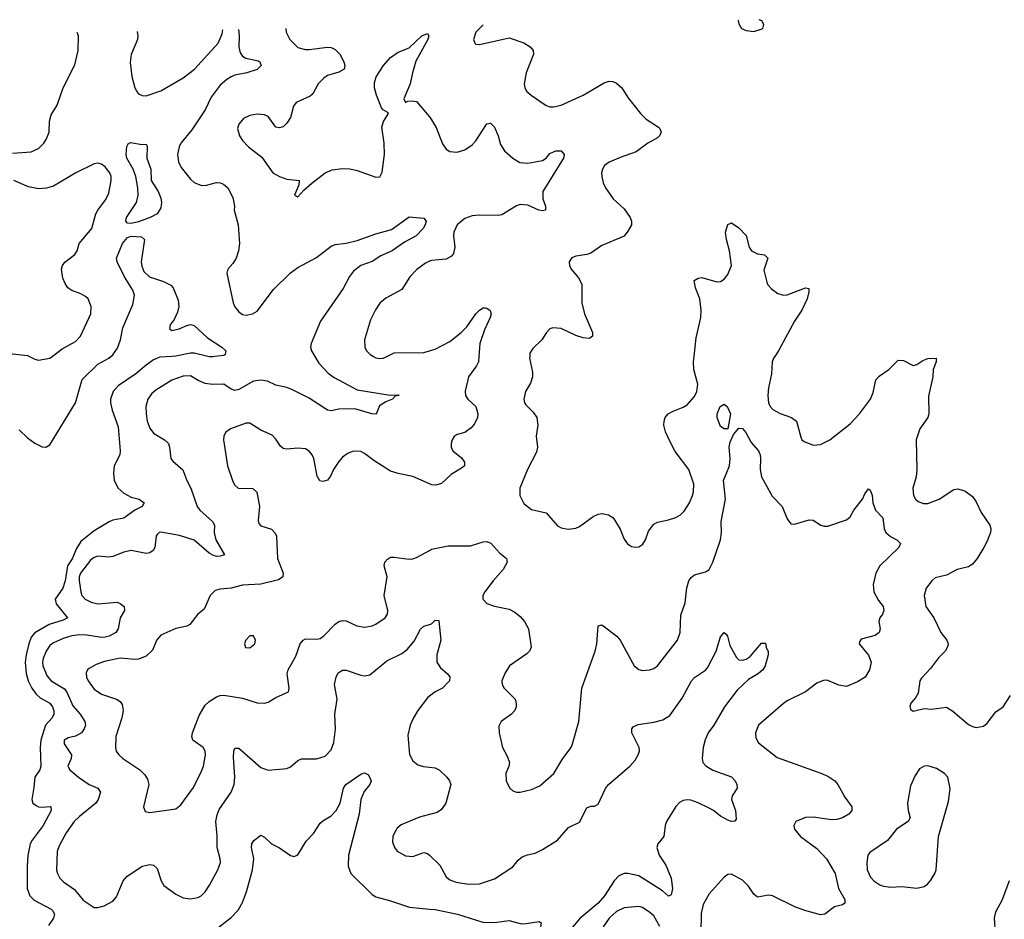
# Model space of a CAD drawing. Header units: inches. Extents: x 1649636 to 1815363, y 506543 to 641975.
# Tile 647 of 656: x 1747788 to 1753103, y 636963 to 641817. Entities that reach past the tile are written whole.
import ezdxf

# ---------------------------------------------------------------- set-up
doc = ezdxf.new("R2010")
doc.units = ezdxf.units.IN
doc.header["$MEASUREMENT"] = 0
for name, color, linetype in [('B7643', 7, 'Continuous'), ('B7644', 7, 'Continuous'), ('B7653', 7, 'Continuous'), ('B7654', 7, 'Continuous')]:
    doc.layers.add(name, color=color, linetype=linetype)

msp = doc.modelspace()

# ---------------------------------------------------------------- linework, layer by layer
at = {"layer": 'B7643', "color": 5}
for points, elevation in [([(1747784.5, 639604.5), (1747830, 639560.5), (1747870, 639532.7), (1747910, 639513), (1747930, 639510.6), (1747950, 639522.8), (1748089.9, 639750.1), (1748124.6, 639875.4), (1748210, 639957.6), (1748269.2, 639990.8), (1748280.4, 640000)], 620), ([(1748611.1, 640000), (1748544.4, 639995.6), (1748510, 639981), (1748470, 639953.7), (1748414.7, 639905.3), (1748319.1, 639840.9), (1748291.8, 639810), (1748278, 639770), (1748278.4, 639750), (1748287.1, 639710), (1748319.3, 639619.3), (1748331.1, 639490), (1748328.2, 639470), (1748298.6, 639410), (1748293.8, 639370), (1748298.3, 639330), (1748320.2, 639290), (1748350, 639261.7), (1748390, 639241), (1748432.4, 639230), (1748460.3, 639210), (1748448.5, 639190), (1748410, 639169.9), (1748350, 639126.6), (1748290, 639117.1), (1748271.5, 639108.5), (1748190, 639059.4), (1748118.1, 639001.9), (1748095.5, 638964.5), (1748071.1, 638908.9), (1748045.4, 638870), (1748034.2, 638790), (1748021, 638750), (1747979.8, 638690), (1747985.5, 638665.5), (1748046.7, 638590), (1748022.3, 638577.7), (1747946.9, 638553.1), (1747870, 638509.4), (1747850, 638484.5), (1747838.1, 638450), (1747822.5, 638390), (1747818.2, 638350), (1747823.8, 638290), (1747833.5, 638250), (1747854.1, 638210), (1747877.3, 638177.3), (1747898.6, 638158.6), (1747950, 638128.6), (1747964.7, 638110), (1747971.5, 638088.5), (1747971.6, 638070), (1747962.8, 638050), (1747927.4, 638010), (1747902, 637930), (1747899.1, 637890), (1747903, 637790), (1747896.2, 637770), (1747869.5, 637730), (1747865.2, 637674.8), (1747852.9, 637610), (1747859.5, 637590), (1747877.2, 637577.2), (1747890, 637570.2), (1747910, 637568.4), (1747952.3, 637572.3), (1747956.3, 637570), (1747958.5, 637550), (1747915.3, 637470), (1747854.7, 637390), (1747845.4, 637370), (1747832, 637308), (1747828, 637252), (1747829.3, 637130), (1747842.2, 637090), (1747866, 637066), (1747957.4, 637017.4), (1747966, 637010), (1747975.2, 636990), (1747971, 636970), (1747942.7, 636930)], 620), ([(1747841, 640000), (1747870, 639984.9), (1747890, 639979.5), (1747950, 639990.3), (1747962.8, 640000)], 640), ([(1749381.3, 640000), (1749403.4, 639963.4), (1749452.3, 639910), (1749485.7, 639885.7), (1749610, 639819.7), (1749788.2, 639791.8), (1749833.7, 639793.7), (1749834.8, 639790), (1749815.2, 639784.8), (1749801, 639770), (1749764.2, 639755.8), (1749730, 639733.6), (1749711.6, 639688.4), (1749689.2, 639690), (1749596.8, 639716.8), (1749510, 639715.2), (1749470, 639706.4), (1749450, 639710.8), (1749350, 639775.1), (1749260, 639820), (1749230, 639831.6), (1749170, 639844.2), (1749126.2, 639866.1), (1749090, 639872.7), (1749050, 639865.8), (1748970, 639821.2), (1748950, 639816.4), (1748930, 639823.5), (1748890, 639849.8), (1748828.8, 639848.8), (1748790, 639853.8), (1748751.6, 639870), (1748710, 639895.5), (1748670, 639894.3), (1748610, 639871.5), (1748522.7, 639817.3), (1748500.8, 639799.2), (1748480.2, 639770), (1748469.2, 639730), (1748471.3, 639690), (1748475.8, 639650), (1748490, 639613), (1748510, 639585.7), (1748569.2, 639549.2), (1748590.4, 639530), (1748597, 639510), (1748604.4, 639450), (1748615.4, 639435.4), (1748669, 639389), (1748690.4, 639330), (1748711.5, 639290), (1748746, 639190), (1748760.3, 639170), (1748829.1, 639110), (1748839, 639090), (1748838.2, 639050), (1748846.5, 639010), (1748893, 638930), (1748870, 638921.7), (1748850, 638921.2), (1748830, 638927.2), (1748810, 638938.4), (1748730, 639008.5), (1748650, 639033.3), (1748550, 639052.4), (1748540.7, 639050), (1748530, 639039.3), (1748525.3, 639030), (1748518, 638970), (1748507.8, 638952.2), (1748490, 638939.7), (1748470, 638936.9), (1748390, 638952.1), (1748350, 638943.9), (1748290, 638919.8), (1748270, 638917.1), (1748210, 638921.8), (1748190, 638914.8), (1748170, 638900.3), (1748116.8, 638830), (1748109.7, 638810), (1748109.6, 638790), (1748118.2, 638730), (1748123.5, 638710), (1748141.7, 638690), (1748173.8, 638673.8), (1748210, 638665.1), (1748313.6, 638673.6), (1748330, 638667.8), (1748351.6, 638650), (1748354.6, 638630), (1748329.6, 638590.5), (1748319.7, 638530), (1748307.6, 638510), (1748270.3, 638490), (1748250, 638484.6), (1748230, 638482.7), (1748150, 638496.4), (1748110, 638497.4), (1748070, 638493.1), (1748022, 638478), (1747970, 638455.4), (1747950, 638439.8), (1747930.2, 638410), (1747915.5, 638370), (1747911, 638350), (1747913.2, 638330), (1747935.5, 638275.5), (1747957.8, 638250), (1748030, 638206.2), (1748045.2, 638185.2), (1748075.5, 638115.5), (1748114.5, 638070), (1748140.2, 638030), (1748143.6, 638010), (1748136.2, 637990), (1748121.5, 637970), (1748090, 637950.9), (1748050, 637942), (1748028.4, 637930), (1748027.4, 637910), (1748067.4, 637850), (1748066, 637830), (1748048, 637790), (1748058.3, 637770), (1748104.6, 637730), (1748163.7, 637690), (1748210.7, 637670), (1748224.9, 637650), (1748212.4, 637610), (1748199.6, 637590), (1748110, 637518), (1748081.6, 637490), (1748038.5, 637430), (1748000.9, 637359.1), (1747990.5, 637329.5), (1747987.6, 637230), (1747991.3, 637210), (1748005.1, 637185.1), (1748024.9, 637164.9), (1748084.3, 637124.3), (1748130, 637067), (1748190, 637026), (1748210, 637026.7), (1748243.5, 637036.5), (1748290, 637061.7), (1748310, 637084.4), (1748347.1, 637170), (1748366.6, 637193.4), (1748450, 637249.1), (1748490, 637259.6), (1748510, 637256), (1748530, 637237.1), (1748551.1, 637171.1), (1748565.8, 637145.8), (1748630, 637098.7), (1748670, 637078.7), (1748710, 637073.4), (1748750, 637080.3), (1748767, 637090), (1748788.8, 637111.2), (1748812.7, 637147.3), (1748857.2, 637230), (1748871.9, 637270), (1748870.9, 637290), (1748853.5, 637350), (1748853.8, 637413.8), (1748846.3, 637490), (1748853.4, 637526.6), (1748865.2, 637554.8), (1748930, 637648.8), (1748946, 637690), (1748949.2, 637730), (1748941.5, 637838.5), (1748943.5, 637870), (1748950, 637887.3), (1748970, 637886.4), (1749090, 637781.5), (1749130, 637767.4), (1749230, 637777.1), (1749250, 637786), (1749290, 637819.3), (1749310, 637828.4), (1749390, 637829.1), (1749436.2, 637843.8), (1749470, 637877.1), (1749483, 637917), (1749491.8, 637988.2), (1749489.8, 638070.2), (1749502, 638150), (1749487.2, 638230), (1749496.4, 638270), (1749507.5, 638292.5), (1749530, 638307.8), (1749550, 638306.9), (1749630, 638280.3), (1749650, 638276.5), (1749678.5, 638281.5), (1749770, 638356.9), (1749850, 638397.6), (1749880.3, 638419.7), (1749916.9, 638463.1), (1749950.8, 638529.2), (1749970, 638544.2), (1750000, 638554.3)], 640), ([(1748841.9, 640000), (1748830, 639998.7), (1748810, 639998.3), (1748803.1, 640000)], 620), ([(1749697.5, 640000), (1749710, 639992.7), (1749730, 639988.7), (1749750, 639990.4), (1749769.8, 640000)], 660), ([(1750000, 639312.9), (1749910, 639352.8), (1749830, 639368.3), (1749790, 639381.1), (1749699, 639439), (1749650, 639475.8), (1749630, 639486.3), (1749590, 639489.6), (1749561.2, 639478.8), (1749530, 639456.2), (1749510, 639434), (1749482.3, 639390), (1749466.3, 639353.7), (1749450, 639332.3), (1749425.1, 639325.1), (1749408.6, 639328.6), (1749393.9, 639353.9), (1749375.3, 639450), (1749366.9, 639470), (1749350, 639489.7), (1749330, 639501.7), (1749290, 639505.1), (1749230, 639499.7), (1749210, 639503.5), (1749195.3, 639515.3), (1749170, 639554.5), (1749150, 639575.6), (1749090, 639601.3), (1749030, 639640.5), (1749010, 639639.7), (1748926.8, 639610), (1748899.3, 639590), (1748890.4, 639570), (1748888.8, 639550), (1748910.3, 639410.3), (1748936.5, 639330), (1748947.2, 639307.2), (1748967.7, 639290), (1749047.1, 639287.1), (1749067.7, 639267.7), (1749083, 639190), (1749074.6, 639114.6), (1749078, 639098), (1749090, 639085.3), (1749147.6, 639067.6), (1749167.3, 639047.3), (1749173.7, 639030), (1749178.9, 638910), (1749210.3, 638830), (1749208, 638810), (1749185.3, 638794.7), (1749090, 638770.6), (1748990, 638765.1), (1748930.2, 638749.8), (1748870, 638744.5), (1748843, 638737), (1748816.9, 638710), (1748783.6, 638636.4), (1748750.4, 638609.6), (1748706.4, 638553.6), (1748690, 638545.1), (1748630, 638532.8), (1748550, 638495.8), (1748528.5, 638471.5), (1748504.1, 638415.9), (1748470, 638383), (1748430, 638367.2), (1748410, 638365.1), (1748330, 638371.6), (1748245.6, 638354.4), (1748201.4, 638338.6), (1748162.9, 638317.1), (1748154.4, 638310), (1748147, 638293), (1748149.2, 638270), (1748158.2, 638250), (1748190, 638204.4), (1748230, 638178.4), (1748311.2, 638151.2), (1748330, 638138.4), (1748341.3, 638121.3), (1748346.2, 638090), (1748340.2, 638050), (1748307.2, 637950), (1748305.4, 637890), (1748309.1, 637870), (1748322.6, 637850), (1748345.3, 637830), (1748436.5, 637770), (1748462.9, 637742.9), (1748478.6, 637718.6), (1748485.3, 637690), (1748455.5, 637570), (1748465.1, 637545.1), (1748490, 637539.3), (1748630, 637558.9), (1748658.5, 637581.5), (1748725.5, 637674.5), (1748770, 637762), (1748779.8, 637790), (1748790.8, 637850), (1748789.7, 637870), (1748778, 637890), (1748723.5, 637930), (1748717.2, 637950), (1748720.3, 637970), (1748757.4, 638062.6), (1748790, 638118.4), (1748810, 638138.7), (1748850, 638162.6), (1748870, 638170.3), (1748890, 638171.7), (1748990, 638156.1), (1749070, 638131.6), (1749110, 638128.8), (1749130, 638134.4), (1749170, 638159.5), (1749239.3, 638190), (1749242.4, 638210), (1749232.6, 638287.4), (1749237.4, 638310), (1749278, 638382), (1749301.3, 638450), (1749318, 638470), (1749330, 638476), (1749390, 638474.2), (1749410, 638478), (1749430, 638492.3), (1749490, 638556), (1749510, 638570.3), (1749530, 638575.3), (1749550, 638574), (1749607, 638547), (1749650, 638539.6), (1749690, 638546.9), (1749710, 638555.3), (1749761.6, 638590), (1749772.8, 638610), (1749775.4, 638630), (1749755.4, 638710), (1749771.2, 638810), (1749755.6, 638870), (1749759.5, 638890), (1749773, 638907), (1749790, 638916.4), (1749810, 638917.6), (1749890, 638906.4), (1749910, 638908.4), (1749930, 638914.9), (1750000, 638953.8)], 660), ([(1750000, 638166.2), (1749990, 638158.4), (1749936.9, 638090), (1749914, 638050), (1749896, 638010), (1749883.8, 637956.2), (1749891.6, 637851.5), (1749910, 637818.4), (1749937, 637797), (1749967.2, 637787.2), (1750000, 637783.3)], 640), ([(1748848.3, 636910), (1748930, 636972.4), (1748967.8, 637012.2), (1748990, 637054.4), (1749012.2, 637112.2), (1749045, 637230), (1749051.7, 637290), (1749038.8, 637350), (1749040.4, 637370), (1749051.7, 637388.3), (1749090, 637417.3), (1749110, 637406), (1749146.7, 637370), (1749190, 637349.1), (1749250, 637306.7), (1749270, 637302.4), (1749290, 637310.5), (1749335.2, 637384.8), (1749373.1, 637426.9), (1749410, 637481.6), (1749424.9, 637495.1), (1749470, 637521.3), (1749496.8, 637550), (1749518.4, 637590), (1749535.2, 637670), (1749548.1, 637690), (1749630, 637746), (1749650, 637754), (1749670, 637742.8), (1749684.4, 637710), (1749677.6, 637690), (1749648.1, 637651.9), (1749630.2, 637610), (1749619.5, 637530), (1749563.2, 637310), (1749561.8, 637250), (1749574.6, 637210), (1749690, 637096.9), (1749710, 637084.6), (1749784.7, 637064.7), (1749891.2, 637028.8), (1750000, 637018.6)], 620), ([(1750000, 637528.6), (1749945.9, 637514.1), (1749847.9, 637472.1), (1749825.2, 637454.8), (1749810.3, 637430), (1749802.6, 637410), (1749800.6, 637380.6), (1749810.3, 637350.3), (1749825.5, 637330), (1749870, 637305.7), (1749910, 637302.6), (1749970, 637324.2), (1749990, 637318.7), (1750000, 637309.2)], 640)]:
    msp.add_lwpolyline(points, dxfattribs=dict(at, elevation=elevation))
at = {"layer": 'B7643', "color": 5, "elevation": 680}
msp.add_lwpolyline([(1749050, 638492.3), (1749030, 638492.3), (1749007.3, 638467.3), (1749002, 638450), (1749006.8, 638430), (1749030, 638428), (1749057, 638450), (1749060.9, 638470)], close=True, dxfattribs=at)
at = {"layer": 'B7644', "color": 5}
for points, elevation in [([(1747750, 641096.9), (1747850, 641104.5), (1747890, 641121.5), (1747918.3, 641150), (1747931, 641170), (1747947.1, 641210), (1747948.4, 641270), (1747957.4, 641302.6), (1747990, 641354.9), (1748022.3, 641450), (1748086.1, 641573.9), (1748102.9, 641650), (1748105, 641730), (1748098.1, 641747.6)], 640), ([(1748421.5, 641753.6), (1748425.4, 641730), (1748424.5, 641710), (1748390, 641629.4), (1748385, 641585), (1748392.6, 641510), (1748408.8, 641450), (1748423.6, 641423.6), (1748430, 641416.3), (1748450, 641408), (1748470, 641406.4), (1748550, 641432.9), (1748670, 641502.6), (1748731.6, 641550), (1748858.6, 641690), (1748880.2, 641739.8), (1748884.9, 641762.3)], 640), ([(1748969.4, 641763.9), (1748971.8, 641730), (1748971, 641670), (1748977.4, 641637.4), (1748990, 641619.6), (1749008.7, 641608.7), (1749075.3, 641595.3), (1749083.7, 641590), (1749091.6, 641570), (1749070, 641548), (1749013.4, 641530), (1748950, 641517.3), (1748930, 641508.4), (1748905.6, 641494.4), (1748870, 641463.7), (1748822, 641398), (1748789.5, 641330), (1748716.7, 641223.3), (1748657.8, 641150), (1748648.4, 641130), (1748640.6, 641090), (1748645.2, 641050), (1748659, 641019), (1748710, 640955.8), (1748730, 640937.6), (1748770, 640922.6), (1748795.8, 640924.2), (1748850, 640938.4), (1748870, 640936.4), (1748888.7, 640928.7), (1748910.7, 640910), (1748938, 640858), (1748947, 640810), (1748946.4, 640790), (1748966.7, 640710), (1748974, 640610), (1748968.4, 640570), (1748956.4, 640530), (1748939.2, 640500.8), (1748910.7, 640470), (1748905.5, 640450), (1748941.1, 640290), (1748950, 640267.3), (1748970, 640240.5), (1748990, 640226.7), (1749010, 640223.1), (1749044, 640230), (1749070, 640244.9), (1749158.6, 640361.4), (1749249.1, 640450.9), (1749290, 640480.3), (1749390, 640534), (1749470, 640595.8), (1749490, 640604.2), (1749550, 640611.3), (1749610, 640625.4), (1749710, 640662), (1749795, 640684.9), (1749890, 640754), (1749970, 640746.8), (1749982, 640730), (1749977.4, 640710), (1749965.7, 640690), (1749928.7, 640650), (1749864.2, 640615.8), (1749797.8, 640570), (1749736.8, 640543.2), (1749690, 640511.6), (1749630, 640489.9), (1749590, 640460.3), (1749568.9, 640431.1), (1749533.5, 640366.5), (1749411.1, 640190), (1749361.3, 640070), (1749357.3, 640050), (1749363.2, 640030), (1749381.3, 640000)], 640), ([(1749223.8, 641768.7), (1749225.7, 641750), (1749246.7, 641710), (1749290, 641666), (1749330, 641655.6), (1749350, 641655.3), (1749450, 641669.1), (1749470, 641666.5), (1749490, 641656.5), (1749516.5, 641630), (1749538.3, 641590), (1749543.1, 641570), (1749539.1, 641550), (1749510, 641533.3), (1749450, 641515.8), (1749430, 641502), (1749398.7, 641470), (1749370, 641416), (1749356.7, 641403.3), (1749280.7, 641370), (1749266.7, 641350), (1749250, 641289.3), (1749230, 641258), (1749210, 641239.3), (1749190, 641232.7), (1749170, 641237.2), (1749130, 641294), (1749110, 641303.6), (1749070, 641306.6), (1749030, 641299.7), (1748996.9, 641283.1), (1748970, 641253.2), (1748963.8, 641230), (1748974, 641190), (1748990, 641165.5), (1749023, 641130), (1749095.3, 641075.3), (1749154.9, 640990), (1749190.5, 640970), (1749230, 640956.5), (1749296, 640950), (1749294.6, 640925.4), (1749272, 640870), (1749290, 640861), (1749322.3, 640897.7), (1749364.7, 640935.3), (1749436.2, 640990), (1749474.1, 641005.9), (1749530, 641014), (1749570, 641011.6), (1749610, 641003.6), (1749710, 640968), (1749731.4, 640968.6), (1749745.3, 640994.7), (1749757.3, 641090), (1749755.2, 641150), (1749743.6, 641236.4), (1749752.5, 641267.5), (1749779.6, 641310), (1749776, 641316), (1749750, 641329.6), (1749741.2, 641341.2), (1749713.5, 641410), (1749703.1, 641450), (1749703.9, 641476.1), (1749712.2, 641507.7), (1749751.3, 641570), (1749790, 641613.7), (1749830, 641641.7), (1749890, 641665.7), (1749958, 641730), (1749990, 641742.8), (1749996.4, 641730), (1749990.4, 641710.4), (1749927.1, 641592.9), (1749908, 641530), (1749896.1, 641470), (1749861.3, 641390), (1749870, 641370.5), (1749883.3, 641376.7), (1749910, 641379.7), (1749930, 641374.9), (1750000, 641293.1)], 660), ([(1747962.8, 640000), (1748018.2, 640041.8), (1748090, 640081.3), (1748115.6, 640110), (1748171.3, 640230), (1748173.6, 640270), (1748157, 640310), (1748142.8, 640322.8), (1748118, 640338), (1748070, 640355.4), (1748047.8, 640370), (1748032.7, 640392.7), (1748021.8, 640421.8), (1748014, 640470), (1748018.7, 640490), (1748032, 640508), (1748085.1, 640550), (1748097.7, 640570), (1748108.2, 640610), (1748178.2, 640690), (1748199.3, 640770), (1748209.8, 640790), (1748253.9, 640846.1), (1748270, 640880.7), (1748281.8, 640950), (1748281.4, 640970), (1748274.8, 640990), (1748250, 641022.2), (1748230, 641037.8), (1748210, 641042.2), (1748190, 641038.9), (1748090.3, 640990), (1747970, 640918.5), (1747933, 640907), (1747890, 640903.5), (1747835, 640915), (1747756, 640950)], 640), ([(1748280.4, 640000), (1748290, 640007.8), (1748316, 640044), (1748332.4, 640090), (1748345, 640155), (1748399, 640281), (1748407.4, 640330), (1748398.1, 640358.1), (1748352.9, 640430), (1748313.5, 640510), (1748311.2, 640530), (1748343.7, 640610), (1748370, 640641.1), (1748390, 640649.3), (1748446, 640646), (1748462, 640630), (1748444, 640510), (1748447, 640487), (1748457.9, 640457.9), (1748489.2, 640429.2), (1748564.3, 640404.3), (1748603.9, 640383.9), (1748616.9, 640370), (1748643.4, 640303.4), (1748647.3, 640270), (1748640.6, 640239.4), (1748621.6, 640198.4), (1748600.4, 640170), (1748596.3, 640150), (1748610, 640139.3), (1748648.7, 640148.7), (1748690, 640166.9), (1748710, 640171.5), (1748730, 640167.6), (1748801.2, 640101.2), (1748879.3, 640050), (1748900.5, 640030), (1748899.3, 640020.7), (1748897.3, 640010), (1748890, 640005.1), (1748841.9, 640000)], 620), ([(1750000, 640513.1), (1749977.7, 640502.3), (1749930.8, 640469.2), (1749894.7, 640430), (1749850, 640362), (1749765.2, 640314.8), (1749732.4, 640287.6), (1749707.9, 640252.1), (1749682.4, 640197.6), (1749648.9, 640090), (1749650.3, 640050), (1749660.4, 640030), (1749680.5, 640010), (1749697.5, 640000)], 660), ([(1749769.8, 640000), (1749810, 640019.3), (1749970, 640022), (1750000, 640030.5)], 660), ([(1747707.9, 640000), (1747715.6, 640004.4), (1747750, 640013.7), (1747830, 640005.7), (1747841, 640000)], 640), ([(1748803.1, 640000), (1748730, 640018.3), (1748710, 640018), (1748630, 640001.2), (1748611.1, 640000)], 620)]:
    msp.add_lwpolyline(points, dxfattribs=dict(at, elevation=elevation))
at = {"layer": 'B7644', "color": 5, "elevation": 620}
msp.add_lwpolyline([(1748450, 641143.1), (1748470, 641146), (1748475.3, 641135.3), (1748474.9, 641070), (1748495.6, 641010), (1748496.9, 640950), (1748535.8, 640890), (1748550, 640854), (1748553.4, 640830), (1748550, 640801.2), (1748530.4, 640770), (1748493, 640750), (1748430, 640726.5), (1748390, 640716.5), (1748370, 640719.1), (1748361.4, 640730), (1748365.3, 640750), (1748418.9, 640830), (1748427.1, 640870), (1748425.4, 640910), (1748414.5, 640970), (1748401.1, 641010), (1748366.4, 641070), (1748362.6, 641090), (1748366.5, 641133.5), (1748373.6, 641146.4), (1748386.6, 641153.4)], close=True, dxfattribs=at)
at = {"layer": 'B7653', "color": 5}
for points, elevation in [([(1750266.1, 640000), (1750263.7, 639970), (1750254.4, 639950), (1750210.3, 639890), (1750191.8, 639811.8), (1750193.7, 639790), (1750206.4, 639770), (1750250.4, 639730), (1750261.6, 639690), (1750259.3, 639670), (1750242.9, 639637.1), (1750225.5, 639614.5), (1750190, 639589.4), (1750150, 639579.3), (1750132.5, 639567.5), (1750121.6, 639550), (1750116.4, 639530), (1750116.4, 639510), (1750126, 639490), (1750173, 639453), (1750188.5, 639430), (1750188.2, 639410), (1750178.6, 639401.4), (1750116.3, 639363.7), (1750064.9, 639315.1), (1750034.4, 639305.6), (1750012.8, 639307.2), (1750000, 639312.9)], 660), ([(1750541, 640000), (1750540.5, 639990), (1750555.8, 639915.8), (1750556.1, 639890), (1750544.6, 639855.4), (1750518.9, 639810), (1750508.9, 639768.9), (1750512.2, 639750), (1750519.4, 639739.4), (1750560.2, 639700.2), (1750579.5, 639670), (1750584.9, 639630), (1750576, 639570), (1750582.3, 639510), (1750576.9, 639483.1), (1750528.7, 639390), (1750488.2, 639290), (1750488.4, 639250), (1750510, 639207.3), (1750550, 639174), (1750630, 639156.3), (1750690, 639085.7), (1750710, 639074.6), (1750747.8, 639067.8), (1750790, 639073.1), (1750810, 639081.7), (1750884.1, 639135.9), (1750910, 639148.2), (1750932.7, 639152.7), (1750966, 639146), (1750990, 639130.8), (1750998.8, 639118.8), (1751028.7, 639068.7), (1751050, 639014.8), (1751068.7, 638988.7), (1751090, 638974), (1751110, 638970.6), (1751130, 638973), (1751152.1, 638987.9), (1751165.6, 639010), (1751182.4, 639057.6), (1751210, 639094.9), (1751230, 639106.3), (1751290, 639118), (1751330, 639131.8), (1751354.4, 639145.6), (1751374.3, 639165.7), (1751404, 639210), (1751419.7, 639250), (1751425.4, 639270), (1751426.6, 639310), (1751400.5, 639390), (1751326.9, 639486.9), (1751298.5, 639538.5), (1751273.9, 639593.9), (1751265.1, 639630), (1751266.3, 639650), (1751272.8, 639670), (1751288.8, 639691.2), (1751314.5, 639705.5), (1751370, 639725.8), (1751390, 639739.1), (1751430, 639784), (1751443.5, 639810), (1751448.7, 639850), (1751427.4, 639930), (1751425.6, 639970), (1751428.8, 640000)], 680), ([(1751863.7, 640000), (1751857.1, 639990), (1751850.4, 639970), (1751846.6, 639906.6), (1751829.2, 639830.8), (1751825.5, 639790), (1751830.3, 639750), (1751838.4, 639730), (1751852.8, 639712.8), (1751892.4, 639692.4), (1751954.8, 639670), (1751981.6, 639650), (1752003.6, 639563.6), (1752010.3, 639550.3), (1752021.5, 639541.5), (1752070, 639522), (1752110, 639524.9), (1752160.9, 639550), (1752270, 639636.4), (1752321.3, 639690), (1752381, 639770), (1752394.3, 639805.7), (1752410, 639873), (1752427, 639893), (1752479.5, 639930), (1752530, 639979.1), (1752558, 639978), (1752610, 639950.7), (1752630, 639956.3), (1752662.2, 639977.8), (1752690, 639988.7), (1752734.8, 639990), (1752735.3, 639970), (1752718.8, 639930), (1752716.9, 639890), (1752693.9, 639786.1), (1752696, 639690), (1752689.2, 639670), (1752646.4, 639610), (1752627.2, 639550), (1752630.2, 639389.8), (1752626.3, 639350), (1752608.9, 639290), (1752611.8, 639250), (1752623.1, 639230), (1752637.3, 639217.3), (1752666.6, 639206.6), (1752690, 639206.5), (1752750.6, 639229.4), (1752830, 639282.4), (1752850, 639286.4), (1752890, 639274), (1752930, 639243.8), (1752950, 639216.3), (1752977.7, 639157.7), (1753023.6, 639090), (1753029.1, 639070), (1753028, 639050), (1753010, 639003.6), (1752991.3, 638970), (1752955.2, 638910), (1752930, 638879.7), (1752910, 638865.3), (1752848.4, 638850), (1752790, 638819.8), (1752730, 638805.1), (1752710.6, 638790), (1752680.3, 638750), (1752670.3, 638710), (1752678.7, 638650), (1752721.6, 638590), (1752760.5, 638510), (1752792.4, 638470), (1752798.7, 638450), (1752797, 638437), (1752783.7, 638410), (1752746.9, 638373.1), (1752703.7, 638316.3), (1752655.1, 638264.9), (1752647.4, 638250), (1752636.7, 638183.3), (1752622.8, 638157.2), (1752598.8, 638130), (1752592, 638112), (1752596.9, 638096.9), (1752610, 638086), (1752670, 638100.7), (1752710, 638097.3), (1752790, 638107.7), (1752825.5, 638085.5), (1752910, 638014.8), (1752930, 638002.8), (1752950, 637998.8), (1752990, 638006), (1753010, 638021), (1753057.7, 638082.3), (1753097, 638110), (1753135.6, 638170)], 680), ([(1750000, 638953.8), (1750010, 638959.3), (1750101.1, 638978.9), (1750221.6, 638978.4), (1750290, 639000.3), (1750310, 639001.7), (1750331.8, 638991.8), (1750379.3, 638939.3), (1750416.4, 638910), (1750419.5, 638890), (1750396.9, 638850), (1750342.8, 638790), (1750298.7, 638730), (1750288.7, 638710), (1750288.5, 638690), (1750310, 638666.4), (1750350, 638652.2), (1750430, 638636), (1750460.4, 638620.4), (1750490, 638596.4), (1750512.4, 638570), (1750533.7, 638530), (1750548.1, 638431.9), (1750540.5, 638410), (1750525.1, 638394.9), (1750432.7, 638330), (1750406.4, 638290), (1750390.4, 638250), (1750392.2, 638230), (1750402.4, 638210), (1750462, 638150), (1750467.9, 638127.9), (1750468, 638110), (1750460.7, 638090), (1750442.8, 638070), (1750386.8, 638030), (1750374, 638006), (1750376.3, 637970), (1750394, 637890), (1750420.4, 637840.4), (1750431.3, 637810), (1750429.1, 637790), (1750411.7, 637750), (1750413.7, 637710), (1750431.8, 637671.8), (1750450, 637657.1), (1750470, 637648.5), (1750490, 637648.7), (1750550, 637663.2), (1750596.4, 637683.6), (1750671.1, 637750), (1750718.9, 637830), (1750764, 637890), (1750772.4, 637910), (1750805.4, 638030), (1750822, 638210), (1750894.9, 638410), (1750902.4, 638450), (1750910, 638546), (1750930, 638552.4), (1751010.4, 638490.4), (1751028.7, 638468.7), (1751104.4, 638330), (1751130, 638310.4), (1751150, 638305.3), (1751190, 638308.7), (1751210, 638315.8), (1751230, 638330.4), (1751338.9, 638470), (1751352.6, 638510), (1751356.6, 638603.4), (1751379.8, 638670), (1751388.6, 638751.4), (1751400.5, 638790), (1751412.2, 638807.7), (1751430, 638822.4), (1751490, 638837), (1751510, 638850.4), (1751530, 638890.6), (1751569.8, 639010), (1751576.8, 639050), (1751575, 639110), (1751598, 639230), (1751587.6, 639330), (1751618.8, 639410), (1751622, 639450), (1751618, 639510), (1751623.3, 639536.7), (1751641.2, 639578.8), (1751670, 639613.4), (1751690, 639610.3), (1751707.4, 639590), (1751736, 639536), (1751775.2, 639490), (1751784.3, 639470), (1751787.2, 639450), (1751783.9, 639390), (1751791.3, 639350), (1751850, 639245.5), (1751903.8, 639190), (1751930, 639124.7), (1751950, 639096), (1751970, 639094.8), (1752050, 639119.1), (1752070, 639117.3), (1752112, 639090), (1752130, 639084), (1752150, 639084.9), (1752250, 639117.6), (1752270, 639134.4), (1752291, 639170), (1752336.9, 639230), (1752350, 639258.8), (1752370, 639286), (1752378.5, 639278.5), (1752390, 639252), (1752393, 639210), (1752407.7, 639170), (1752447.3, 639130), (1752454.4, 639070), (1752463.8, 639050), (1752487.9, 639027.9), (1752522.8, 639010), (1752542, 638990), (1752532.7, 638970), (1752430.2, 638869.8), (1752409, 638831), (1752394.6, 638770), (1752398.3, 638730), (1752423.1, 638683.1), (1752448.4, 638650), (1752452.2, 638630), (1752444.9, 638610), (1752430.6, 638590), (1752425.5, 638570), (1752432.4, 638530), (1752426.8, 638510), (1752405.8, 638494.2), (1752330, 638474), (1752320.7, 638459.3), (1752318.8, 638450), (1752370, 638387.7), (1752384.6, 638350), (1752375.3, 638310), (1752351.4, 638270), (1752310, 638243.5), (1752250, 638219.6), (1752210, 638226), (1752150, 638251.3), (1752130, 638252.8), (1752090, 638238), (1752030.2, 638189.8), (1751930, 638141.1), (1751910, 638126.6), (1751776.5, 638010), (1751758.9, 637970), (1751762, 637942), (1751776.1, 637916.1), (1751876.7, 637836.7), (1752112.3, 637752.3), (1752150, 637734.9), (1752187, 637710), (1752204.6, 637690), (1752241.8, 637621.8), (1752280.4, 637570), (1752279.5, 637550), (1752263.1, 637530), (1752230, 637509.8), (1752198.1, 637501.9), (1752170, 637500.6), (1752070, 637514.2), (1752030, 637512.8), (1751977.3, 637490), (1751966.8, 637470), (1751970.6, 637450), (1752003, 637410), (1752090, 637345.3), (1752143.1, 637290), (1752190.2, 637210), (1752207.8, 637130), (1752241.3, 637070), (1752242, 637050), (1752230, 637040.7), (1752186.8, 637030), (1752133.4, 636990), (1752110, 636987.1), (1752026, 637010), (1751972.3, 637030), (1751850.6, 637090.6), (1751830, 637092.7), (1751770, 637083), (1751750, 637098.4), (1751721.3, 637141.3), (1751690, 637174.7), (1751630, 637207.3), (1751610, 637204.5), (1751590.3, 637189.7), (1751510, 637100.9), (1751476.7, 637043.3), (1751466.3, 636993.7), (1751464.1, 636890)], 660), ([(1750000, 638554.3), (1750010, 638557.6), (1750030, 638577.3), (1750050, 638574.8), (1750051.1, 638571.1), (1750061.1, 638470), (1750039.5, 638390), (1750039.5, 638350), (1750059.6, 638319.6), (1750094.8, 638290), (1750110, 638271), (1750107.7, 638250), (1750070.5, 638210), (1750030.7, 638190), (1750000, 638166.2)], 640), ([(1750000, 637309.2), (1750056.1, 637256.1), (1750090, 637193), (1750110, 637175.3), (1750143.5, 637163.5), (1750210, 637153.4), (1750270, 637154.9), (1750350, 637182.3), (1750450, 637246.4), (1750478.2, 637281.8), (1750500.5, 637299.5), (1750528.9, 637311.1), (1750570, 637319.6), (1750610, 637339.6), (1750690, 637390.4), (1750750, 637457.6), (1750810, 637487), (1750850, 637564.4), (1750870, 637574), (1750890, 637573), (1750910, 637584), (1750950, 637668), (1750965.4, 637690), (1751081.1, 637790), (1751110, 637822), (1751127.1, 637850), (1751132.6, 637870), (1751131.1, 637890), (1751091.5, 637970), (1751091.8, 637990), (1751099.1, 638000.9), (1751126.7, 638013.3), (1751210, 638026.7), (1751260.1, 638039.9), (1751296.8, 638063.2), (1751363.5, 638156.5), (1751413.6, 638250), (1751430, 638268.2), (1751490, 638307.3), (1751499.7, 638320.3), (1751547.6, 638410), (1751570, 638487.7), (1751590, 638510.6), (1751602, 638502), (1751607.7, 638490), (1751620.2, 638440.2), (1751656.5, 638376.5), (1751670, 638363.8), (1751690, 638361.3), (1751710, 638367), (1751730, 638380.4), (1751792.8, 638452.8), (1751813, 638453), (1751817.3, 638430), (1751827.3, 638410), (1751828, 638390), (1751811.2, 638330), (1751798.6, 638310), (1751775.6, 638290), (1751722.4, 638257.6), (1751660.4, 638199.6), (1751592.9, 638110), (1751534, 638010), (1751505, 637970), (1751487.8, 637932.2), (1751476.8, 637890), (1751472.2, 637830), (1751476.1, 637810), (1751490.9, 637790.9), (1751530, 637767.7), (1751630, 637732.3), (1751650.5, 637709.5), (1751659.5, 637690), (1751660.5, 637670), (1751633.4, 637630), (1751630.4, 637610), (1751650.9, 637550.9), (1751655.9, 637504.1), (1751648.2, 637491.8), (1751630, 637491.3), (1751610, 637497.2), (1751570, 637519.2), (1751532.6, 637550), (1751510, 637562.5), (1751450, 637591.9), (1751410, 637605.7), (1751390, 637608.3), (1751370, 637604.7), (1751350, 637593.3), (1751330, 637571.6), (1751279.3, 637490), (1751272.7, 637470), (1751264.9, 637410), (1751232.7, 637370), (1751226.4, 637350), (1751240.3, 637310), (1751275.6, 637255.6), (1751305.3, 637185.3), (1751310.8, 637129.2), (1751304.7, 637095.3), (1751290, 637088.2), (1751256.9, 637116.9), (1751130, 637197), (1751070, 637210.6), (1751050, 637209.8), (1751022.7, 637197.3), (1750996, 637170), (1750944.3, 637090), (1750910.1, 637049.9), (1750812.2, 636967.8), (1750763, 636910)], 640), ([(1750000, 637783.3), (1750030, 637779.8), (1750051.7, 637770), (1750094, 637730), (1750108.2, 637710), (1750114.4, 637690), (1750087.5, 637590), (1750064.3, 637555.7), (1750040.6, 637539.4), (1750000, 637528.6)], 640), ([(1753055.1, 636890), (1753049.8, 636970), (1753057.2, 637002.8), (1753092.8, 637070), (1753130, 637173.4)], 660), ([(1750000, 637018.6), (1750030, 637015.8), (1750151.6, 636991.5), (1750288.4, 636948.4), (1750350, 636946), (1750430, 636957.1), (1750490, 636940.5), (1750510, 636939.3), (1750591.1, 636951.1), (1750603.6, 636943.6), (1750598, 636910), (1750563.1, 636830), (1750520.3, 636790), (1750450, 636744.2), (1750398.4, 636798.4), (1750347, 636807), (1750230, 636808.4), (1750165, 636795), (1750070, 636802.6), (1750042.2, 636797.8), (1750000, 636782.4)], 620), ([(1751243.7, 636923.7), (1751210, 636981.2), (1751190, 637000.7), (1751150, 637026.6), (1751130, 637031.9), (1751050, 637025.5), (1751010, 637005.5), (1750970.2, 636970), (1750937.5, 636922.5)], 660)]:
    msp.add_lwpolyline(points, dxfattribs=dict(at, elevation=elevation))
for points, elevation in [([(1751610, 639608.7), (1751590, 639609), (1751570, 639622), (1751552.7, 639670), (1751552.7, 639690), (1751569.6, 639730), (1751590, 639742.8), (1751606, 639730), (1751624.7, 639690)], 660), ([(1752688.9, 637791.1), (1752670, 637789.7), (1752645.1, 637774.9), (1752621.3, 637738.7), (1752596.4, 637683.6), (1752579.5, 637590), (1752583, 637550), (1752594, 637510), (1752582.8, 637490), (1752520.5, 637450), (1752472.4, 637387.6), (1752376, 637324), (1752366, 637310), (1752359.7, 637270), (1752362.6, 637230), (1752379.7, 637190), (1752398.3, 637170), (1752430, 637149.4), (1752450, 637142), (1752490, 637136.6), (1752550, 637141), (1752630, 637131.4), (1752670, 637140.3), (1752687.7, 637152.3), (1752705.9, 637174.1), (1752728.2, 637210), (1752734.3, 637230), (1752748, 637410), (1752800.6, 637599.4), (1752809.7, 637669.7), (1752796.9, 637730), (1752779.6, 637750), (1752737, 637777)], 680)]:
    msp.add_lwpolyline(points, close=True, dxfattribs=dict(at, elevation=elevation))
at = {"layer": 'B7654', "color": 5}
for points, elevation in [([(1750289.2, 641788.7), (1750250.4, 641750), (1750238, 641710), (1750244, 641690), (1750250, 641684), (1750270, 641683), (1750430, 641719.5), (1750510, 641692.4), (1750544, 641670), (1750559.1, 641650), (1750560.5, 641630), (1750521.3, 641530), (1750511.8, 641470), (1750514.9, 641450), (1750525.7, 641430), (1750549.3, 641409.3), (1750630, 641354.4), (1750650, 641346.4), (1750670, 641346.4), (1750710, 641356.5), (1750829.4, 641410), (1750943.5, 641476.5), (1750970, 641484.4), (1750990, 641483.7), (1751010, 641475.1), (1751037.6, 641450), (1751070, 641397.4), (1751139, 641310), (1751170, 641280.7), (1751236.5, 641236.5), (1751243.6, 641230), (1751250.2, 641210), (1751240.8, 641190), (1751230, 641179.2), (1751178.7, 641150), (1751116.1, 641103.9), (1751030, 641074), (1750970, 641047.6), (1750944.4, 641030), (1750934, 641010), (1750928.9, 640990), (1750930.3, 640970), (1750937.4, 640937.4), (1750950.4, 640910), (1750991.8, 640850), (1751050, 640796.4), (1751082.3, 640750), (1751090.3, 640730), (1751090.3, 640710), (1751070, 640675.1), (1751050, 640649.6), (1750930, 640597.7), (1750870, 640557.4), (1750850, 640549.6), (1750790, 640540.7), (1750768.8, 640531.2), (1750754, 640510), (1750756.3, 640490), (1750765.5, 640470), (1750804.7, 640424.7), (1750822, 640390), (1750823.1, 640290), (1750836.5, 640230), (1750880.4, 640130), (1750879.1, 640110), (1750863, 640097), (1750830, 640099.7), (1750790, 640112.8), (1750710, 640151.2), (1750665.8, 640154.1), (1750650, 640149.3), (1750630.7, 640130), (1750605.5, 640090), (1750557.3, 640042.7), (1750542, 640018), (1750541, 640000)], 680), ([(1751669.5, 641814.7), (1751666, 641810), (1751670, 641794), (1751684.7, 641770), (1751710, 641758), (1751750, 641753.4), (1751790, 641764.9), (1751799, 641770), (1751804, 641790), (1751794, 641810), (1751779.1, 641816.8)], 720), ([(1750000, 641293.1), (1750002.6, 641290), (1750035.1, 641235.1), (1750070, 641146.8), (1750090, 641118), (1750110, 641106.4), (1750150, 641101.3), (1750190, 641114.4), (1750230, 641141.6), (1750250, 641163), (1750310, 641255.5), (1750330, 641258), (1750350, 641237.1), (1750370, 641190.6), (1750383.7, 641143.7), (1750405.3, 641110), (1750449.5, 641069.5), (1750487.1, 641047), (1750530, 641042.8), (1750610, 641057.6), (1750629.7, 641070.3), (1750650, 641094), (1750682, 641110), (1750710, 641108.5), (1750727, 641090), (1750726.6, 641086.6), (1750723.2, 641070), (1750612, 640890), (1750611.6, 640850), (1750627, 640810), (1750626.8, 640790), (1750610, 640785.8), (1750590, 640789), (1750530, 640816.8), (1750490, 640819.3), (1750470, 640812.8), (1750390, 640763.8), (1750370, 640759.8), (1750270, 640762.5), (1750230, 640758), (1750190, 640744.6), (1750150.2, 640710), (1750131, 640670), (1750128.7, 640650), (1750136.8, 640590), (1750130, 640556), (1750119.1, 640540.9), (1750090, 640525.1), (1750010, 640518), (1750000, 640513.1)], 660), ([(1751428.8, 640000), (1751439.5, 640100.5), (1751464.4, 640210), (1751466.2, 640250), (1751459.7, 640310), (1751435.6, 640370), (1751429.4, 640410), (1751450, 640422), (1751470, 640425.5), (1751550, 640403.1), (1751570, 640404.4), (1751590, 640417.1), (1751610, 640441.6), (1751630.9, 640490), (1751619.2, 640570), (1751602.2, 640630), (1751597.4, 640670), (1751610, 640711), (1751622, 640718), (1751630, 640720.7), (1751670, 640693), (1751710, 640653), (1751726, 640590), (1751738.4, 640570), (1751770, 640554.3), (1751807.3, 640547.3), (1751826, 640530), (1751805.4, 640465.4), (1751819.9, 640399.9), (1751826.3, 640386.3), (1751845.4, 640365.4), (1751880.2, 640340.2), (1751910, 640330.3), (1751930, 640332.8), (1752030, 640370.3), (1752046.8, 640366.8), (1752048, 640348), (1752037.6, 640310), (1752010.1, 640249.9), (1751970, 640189.6), (1751883.7, 640030), (1751863.7, 640000)], 680), ([(1750000, 640030.5), (1750030, 640039), (1750110, 640081.4), (1750171.4, 640128.6), (1750201.2, 640158.8), (1750250, 640230.4), (1750270, 640250.4), (1750290, 640261.6), (1750301.4, 640261.4), (1750310, 640260.7), (1750327.7, 640247.7), (1750333.4, 640230), (1750328.2, 640210), (1750296.7, 640143.3), (1750271.7, 640070), (1750266.1, 640000)], 660)]:
    msp.add_lwpolyline(points, dxfattribs=dict(at, elevation=elevation))

doc.saveas('drawing.dxf')
